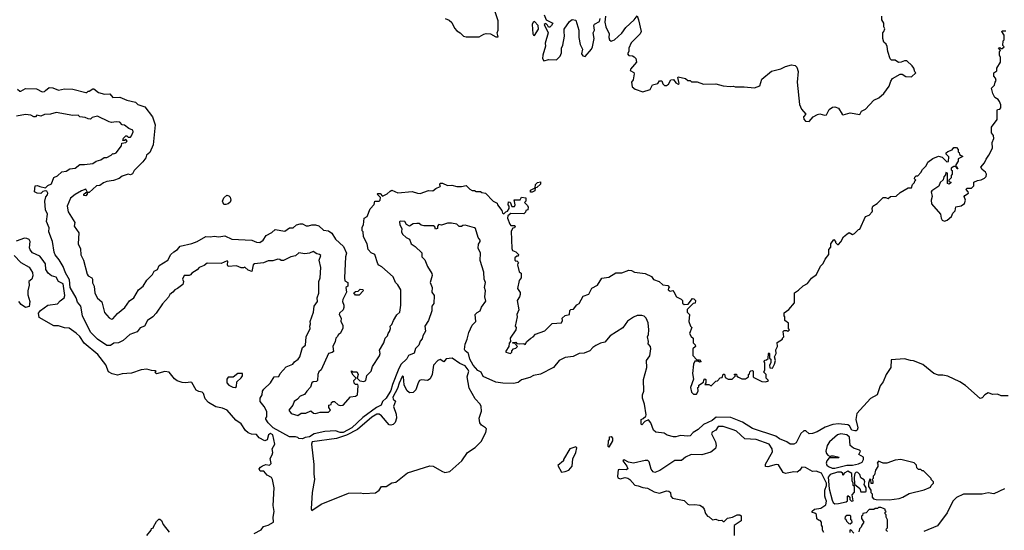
# Model space of a CAD drawing. Extents: x 2494118 to 2687960, y 757339 to 915227.
# Tile 311 of 364: x 2670615 to 2678972, y 826925 to 831255. Entities that reach past the tile are written whole.
import ezdxf

# ---------------------------------------------------------------- set-up
doc = ezdxf.new("R2010")
doc.units = 0

msp = doc.modelspace()

# ---------------------------------------------------------------- linework, layer by layer
at = {"layer": '0CON20XD'}
for points in [[(2674405, 831109.2), (2674515, 831110), (2674555, 831133.8), (2674575, 831138.8), (2674610, 831135), (2674655, 831110), (2674675, 831110), (2674667.5, 831145), (2674677.5, 831165), (2674677.1, 831245), (2674636.7, 831365)], [(2675067, 831297), (2675083.3, 831253.3), (2675140, 831225), (2675130, 831205), (2675115, 831192.5), (2675102.5, 831192.5), (2675095, 831210), (2675081.7, 831221.7), (2675067.5, 831215), (2675100, 831145), (2675076, 831055), (2675078.3, 831031.7), (2675054, 830955), (2675053.3, 830925), (2675065, 830907.5), (2675105, 830918.8), (2675170, 830915), (2675203.3, 830945), (2675213.8, 830975), (2675213.3, 831015), (2675225, 831040), (2675240, 831115), (2675236.2, 831155), (2675237.5, 831175), (2675280.4, 831239.5), (2675305, 831256.7), (2675335, 831252.5), (2675361.4, 831165), (2675361.1, 831105), (2675372.2, 831045), (2675393.3, 831005), (2675383.3, 830965), (2675395, 830947.5), (2675415, 830943.8), (2675468, 831005), (2675477.1, 831025), (2675490.8, 831095), (2675482.5, 831145), (2675493, 831167), (2675487.5, 831205), (2675495, 831217.5), (2675535, 831240), (2675542.5, 831265)], [(2674225.9, 831265.9), (2674260.7, 831250.7), (2674281.7, 831231.7), (2674305, 831183.3), (2674325, 831160), (2674355, 831143.3), (2674383.3, 831115), (2674405, 831109.2)], [(2674985, 831120), (2675017.5, 831175), (2675017, 831207), (2674985, 831240), (2674973.3, 831235), (2674964.5, 831215), (2674971.2, 831135), (2674975, 831122.5), (2674985, 831120)], [(2675586.4, 831286.4), (2675582.5, 831235), (2675588.8, 831195), (2675618.8, 831135), (2675616.7, 831105), (2675622.5, 831085), (2675635, 831073.3), (2675665, 831084), (2675725, 831140), (2675760.4, 831189.6), (2675831.2, 831255), (2675855, 831287.5), (2675868, 831255), (2675889.2, 831155), (2675881.2, 831135), (2675805, 831058.8), (2675785.8, 831015), (2675784.1, 830985.9), (2675773.8, 830965), (2675785, 830951.2), (2675815, 830950), (2675830.3, 830940.3), (2675843.8, 830925), (2675851.2, 830895), (2675800, 830835), (2675797.5, 830825), (2675826.4, 830806.4), (2675830, 830795), (2675822.5, 830745), (2675807.5, 830725), (2675812.5, 830685), (2675840, 830665), (2675905, 830643.8), (2675965, 830662.5), (2675985, 830702.5), (2676030, 830715), (2676045, 830737.5), (2676065, 830737.5), (2676075, 830710), (2676088.3, 830698.3), (2676105, 830697.5), (2676123, 830707), (2676142.5, 830745), (2676165, 830747.5), (2676185, 830720), (2676205, 830707.5), (2676212.5, 830715), (2676200, 830765), (2676205, 830770), (2676265, 830757.5), (2676285, 830740), (2676305, 830740), (2676318.3, 830728.3), (2676365, 830727.5), (2676418.3, 830708.3), (2676525, 830712.5), (2676587, 830693), (2676645, 830687.5), (2676675, 830692.5), (2676687, 830687), (2676765, 830686.7), (2676853, 830677), (2676896.4, 830693.6), (2676915, 830750), (2676995, 830820), (2677075, 830837.5), (2677115, 830857.5), (2677165, 830872.5), (2677197, 830867), (2677211.7, 830851.7), (2677222.5, 830815), (2677213.8, 830725), (2677234, 830535), (2677251.2, 830495), (2677286.7, 830455), (2677267.7, 830432.3), (2677270.3, 830410.3), (2677285.7, 830395.7), (2677315, 830391.4), (2677349.3, 830430.7), (2677387.9, 830452.1), (2677405, 830455.7), (2677445, 830446.2), (2677461.7, 830448.3), (2677486.8, 830493.2), (2677515, 830512.9), (2677533.2, 830516.8), (2677565.4, 830505.4), (2677595, 830454), (2677605, 830447.5), (2677665, 830465.7), (2677745, 830451.2), (2677760.7, 830479.3), (2677795, 830497.5), (2677865, 830572.5), (2677908.3, 830591.7), (2677949.6, 830630.5), (2677995, 830692.5), (2678008.8, 830735), (2678024.3, 830755.7), (2678087, 830793), (2678105, 830792.5), (2678135, 830773.8), (2678185, 830771.2), (2678220, 830805), (2678211.7, 830811.7), (2678203.3, 830845), (2678190, 830865), (2678146.1, 830906.1), (2678125, 830907.5), (2678096.1, 830893.9), (2678075, 830893.3), (2678045, 830912.5), (2678015, 830912.5), (2678003, 830923), (2677982.5, 830985), (2677977, 831027), (2677968.3, 831048.3), (2677950, 831065), (2677940, 831095), (2677940, 831145), (2677950, 831155), (2677957.5, 831177.5), (2677950, 831195), (2677950, 831225), (2677932.5, 831255), (2677932.5, 831285)], [(2678840.6, 830105), (2678873.3, 830165), (2678870, 830215), (2678883.6, 830246.4), (2678881.7, 830271.7), (2678864, 830295), (2678863.3, 830345), (2678912.5, 830407.5), (2678911.2, 830485), (2678915, 830492.5), (2678933.3, 830496.7), (2678943.3, 830506.7), (2678943.3, 830533.3), (2678930.7, 830560.7), (2678919.3, 830579.3), (2678892.5, 830595), (2678875, 830630), (2678862.5, 830675), (2678890, 830700), (2678893.3, 830725), (2678901.7, 830738.3), (2678898.3, 830758.3), (2678882.5, 830775), (2678883.3, 830805), (2678908.3, 830821.7), (2678910, 830845), (2678940, 830895), (2678940, 830935), (2678930, 830955), (2678930, 830985), (2678940, 830995), (2678923, 831017), (2678935, 831020), (2678941.7, 831011.7), (2678955, 831010), (2678970, 831025), (2678960, 831035), (2678962.5, 831075), (2678970, 831085), (2678970, 831125), (2678950, 831155), (2678955, 831160), (2678985, 831160)], [(2670595.7, 830665.7), (2670615, 830650), (2670625, 830649.2), (2670665, 830671.2), (2670758.3, 830668.3), (2670805, 830643.3), (2670825, 830646.7), (2670833.3, 830655), (2670865, 830680), (2670896.4, 830676.4), (2670945, 830658.8), (2670995, 830670), (2671066.1, 830666.1), (2671175, 830636.7), (2671185, 830637.5), (2671195, 830650), (2671205, 830650), (2671235, 830670), (2671245, 830670), (2671285, 830637.5), (2671335, 830624.2), (2671380, 830625), (2671406.1, 830596.1), (2671465, 830597.5), (2671525, 830572.5), (2671597, 830557), (2671616.4, 830536.4), (2671675.8, 830515.8), (2671742.5, 830432.5), (2671766.1, 830363.9), (2671748.8, 830195), (2671720.7, 830129.3), (2671692, 830105), (2671686.2, 830083.8), (2671660.4, 830049.5), (2671586.7, 829975), (2671573.3, 829946.7), (2671555, 829940), (2671535, 829943.8), (2671485, 829928), (2671460.7, 829909.3), (2671410, 829890), (2671355, 829883.8), (2671325, 829872), (2671295, 829850), (2671267.5, 829845), (2671205, 829790), (2671190, 829790), (2671187.5, 829775), (2671175, 829760), (2671160, 829765), (2671160, 829775), (2671175, 829790), (2671190, 829790), (2671175, 829817.5), (2671140, 829805), (2671085, 829772.5), (2671045, 829742.5), (2671017.5, 829675), (2671027.5, 829625), (2671082.5, 829535), (2671077.5, 829505), (2671117, 829447), (2671112, 829355), (2671130.4, 829310.5), (2671135, 829260), (2671157, 829217), (2671187.7, 829097.7), (2671195, 829082.5), (2671226.7, 829066.7), (2671233.3, 829053.3), (2671232.9, 829022.9), (2671246.2, 828995), (2671252.9, 828935), (2671275, 828893.8), (2671312.5, 828862.5), (2671335, 828772.5), (2671375, 828726.7), (2671395, 828716.7), (2671405, 828717.5), (2671445.9, 828764.1), (2671508.8, 828815), (2671547.7, 828872.3), (2671583.9, 828896.1), (2671622.5, 828965), (2671662.5, 828995), (2671693.9, 829046.1), (2671742.5, 829095), (2671756.4, 829123.6), (2671785, 829137.5), (2671798.3, 829171.7), (2671873.3, 829215), (2671897.3, 829262.7), (2671922.5, 829287.5), (2671955, 829307.5), (2671976.1, 829333.9), (2672075, 829356.7), (2672122.5, 829375), (2672194, 829416), (2672235, 829414), (2672265, 829420), (2672305, 829412.5), (2672355, 829422.5), (2672415, 829392.5), (2672585, 829386.7), (2672625, 829367.5), (2672653.6, 829366.4), (2672682.5, 829385), (2672707.5, 829425), (2672755, 829451.2), (2672783, 829477), (2672865, 829462), (2672905, 829490), (2672935, 829488.8), (2672965.6, 829514.4), (2672995, 829522.9), (2673015, 829524), (2673045.8, 829505.8), (2673065, 829505.8), (2673095, 829516.7), (2673126.4, 829516.4), (2673155, 829507.5), (2673195, 829470.8), (2673235, 829464.2), (2673264.1, 829444.1), (2673295.8, 829395), (2673362, 829332), (2673390, 829275), (2673380, 829245), (2673372, 829065), (2673375, 829040), (2673400, 829025), (2673400, 828995), (2673382.5, 828985), (2673387.5, 828945), (2673357, 828883), (2673354.2, 828864.2), (2673367.5, 828835), (2673367, 828813), (2673360, 828795), (2673330, 828765), (2673327.5, 828755), (2673342.5, 828725), (2673340, 828695), (2673357.5, 828665), (2673357.5, 828635), (2673336.2, 828593.8), (2673320, 828585), (2673310, 828565), (2673297.5, 828555), (2673292.5, 828525), (2673272, 828485), (2673277.5, 828442.5), (2673267, 828433), (2673237.5, 828425), (2673173.6, 828286.4), (2673155, 828267.5), (2673146.7, 828245), (2673143.8, 828196.2), (2673133.3, 828186.7), (2673105, 828183.8), (2673095, 828176.7), (2673082.5, 828137.5), (2673051.2, 828105), (2673033.6, 828076.4), (2672995, 828063.3), (2672973.8, 828036.2), (2672945, 828016.7), (2672933.3, 827985), (2672900, 827945), (2672920, 827915), (2672975, 827897.5), (2673005, 827917.5), (2673043, 827917), (2673085, 827937.5), (2673109.3, 827919.3), (2673125, 827916.2), (2673165, 827926.7), (2673235, 827926.7), (2673252.5, 827945), (2673240, 827965), (2673240, 827985), (2673258.3, 827991.7), (2673261.7, 828008.3), (2673271.7, 828018.3), (2673288.3, 828018.3), (2673318.3, 827988.3), (2673335, 827982.5), (2673360, 827985), (2673423.8, 828056.2), (2673465, 828063.8), (2673482.5, 828075), (2673489.3, 828149.3), (2673485, 828160), (2673465, 828160), (2673453, 828173), (2673450, 828195), (2673470, 828215), (2673445, 828240), (2673430, 828265), (2673431.7, 828278.3), (2673445, 828270), (2673475, 828270), (2673480, 828265), (2673487.5, 828245), (2673480, 828215), (2673501.7, 828191.7), (2673535, 828186.7), (2673552.5, 828195), (2673561.7, 828238.3), (2673598.8, 828275), (2673610, 828315), (2673668.8, 828405), (2673673.3, 828425), (2673668.3, 828451.7), (2673706.2, 828515), (2673716.2, 828553.8), (2673737.5, 828575), (2673742.5, 828595), (2673755, 828610), (2673762.5, 828635), (2673760, 828655), (2673775, 828670), (2673786.4, 828703.6), (2673817, 828753), (2673842.5, 828775), (2673849.2, 828835), (2673849.2, 828965), (2673825, 829006.2), (2673805.9, 829025.9), (2673785, 829073.3), (2673688, 829158)], [(2672683.8, 829193.8), (2672606.7, 829185), (2672596.7, 829175), (2672585, 829120), (2672555, 829130), (2672525, 829157.5), (2672515, 829150), (2672495, 829150), (2672455, 829167.5), (2672385, 829162.5), (2672380, 829175), (2672382.5, 829205), (2672375, 829210), (2672325, 829188), (2672205, 829191.2), (2672179.6, 829170.5), (2672137.5, 829155), (2672122.5, 829135), (2672075, 829106.2), (2672065, 829092.5), (2672053.3, 829086.7), (2672010, 829085), (2671998, 829055), (2672006.4, 829033.6), (2672000, 829010), (2671955.8, 828974.2), (2671931.2, 828965), (2671916, 828944), (2671890, 828925), (2671879.2, 828900.8), (2671826.7, 828845), (2671773.9, 828766.1), (2671746, 828734), (2671700, 828705), (2671674, 828656), (2671637.5, 828642.5), (2671613, 828607), (2671551.2, 828585), (2671494.4, 828535.6), (2671455, 828514.3), (2671415, 828511.9), (2671385, 828492.5), (2671355, 828493.3), (2671275, 828545.5), (2671216.1, 828605), (2671146.7, 828745), (2671132.7, 828825), (2671105, 828859.2), (2671093.8, 828895), (2671044.5, 828985), (2671039, 829049), (2671005, 829108.6), (2670983, 829163), (2670949.1, 829219.1), (2670915, 829260.4), (2670906.2, 829283.8), (2670892.9, 829375), (2670863.3, 829455), (2670865, 829490), (2670842.5, 829545), (2670850.8, 829605), (2670834, 829644), (2670828, 829715), (2670836.2, 829753.8), (2670850.7, 829769.3), (2670853.3, 829785), (2670845, 829800), (2670835, 829802.5), (2670811.7, 829798.3), (2670795, 829780), (2670763, 829783), (2670740, 829795), (2670745, 829847.5), (2670765, 829850), (2670785, 829840), (2670835, 829830), (2670855, 829850), (2670885, 829862.5), (2670905, 829917.5), (2670935, 829932), (2670973.8, 829966.2), (2671008.8, 829971.2), (2671040, 829990), (2671085, 829996.2), (2671125, 830027.5), (2671165, 830026.7), (2671235, 830036.7), (2671265, 830056.7), (2671303.6, 830066.4), (2671333, 830087), (2671355, 830087.5), (2671390, 830105), (2671405, 830120), (2671415, 830117.5), (2671435, 830126.7), (2671480, 830185), (2671481.7, 830208.3), (2671515, 830212.5), (2671527.5, 830225), (2671515, 830240), (2671505, 830230), (2671491.7, 830231.7), (2671495, 830250), (2671515, 830270), (2671525, 830270), (2671535, 830260), (2671555, 830260), (2671565, 830270), (2671577.5, 830305), (2671575, 830317.5), (2671541.7, 830331.7), (2671505, 830360), (2671485, 830362.5), (2671465, 830387.5), (2671435, 830390), (2671395, 830383.3), (2671375, 830388), (2671275.7, 830435.7), (2671230, 830425), (2671215, 830412.5), (2671197, 830413), (2671170, 830425), (2671125, 830432.5), (2671110, 830445), (2671065, 830442.5), (2670925, 830469.2), (2670876.2, 830453.8), (2670825, 830452.5), (2670795, 830437.5), (2670760, 830445), (2670748.3, 830431.7), (2670735, 830430), (2670710, 830445), (2670665, 830450.8), (2670588.3, 830438.3)], [(2673688, 829158), (2673663.3, 829173.3), (2673656.1, 829186.1), (2673628, 829265), (2673598.8, 829278.8), (2673572.5, 829305), (2673563.8, 829355), (2673533.8, 829415), (2673530, 829455), (2673522.5, 829465), (2673522.5, 829495), (2673533.3, 829515), (2673538.8, 829571.2), (2673565, 829586.7), (2673589.3, 829650.7), (2673625, 829687.5), (2673630, 829715), (2673665, 829716.7), (2673673.3, 829725), (2673677.5, 829747.5), (2673650, 829775), (2673655, 829780), (2673675, 829780), (2673695, 829757.5), (2673735, 829778), (2673758.3, 829801.7), (2673775, 829809.2), (2673825, 829786.7), (2673945, 829798.8), (2673992.7, 829782.7), (2674015, 829781.8), (2674085, 829805.8), (2674122.5, 829805), (2674146.2, 829823.8), (2674185, 829840), (2674187.5, 829847.5), (2674180, 829855), (2674185, 829870), (2674205, 829867.5), (2674245, 829848.8), (2674282.3, 829852.3), (2674325, 829841.2), (2674365, 829840), (2674405, 829850), (2674435, 829816.7), (2674455, 829806.7), (2674475, 829807.5), (2674488.3, 829798.3), (2674525, 829797.5), (2674538.3, 829788.3), (2674570, 829785), (2674635, 829717.5), (2674668.3, 829698.3), (2674670, 829685), (2674706.7, 829636.7), (2674713.3, 829615), (2674725, 829607.5), (2674740, 829625), (2674755, 829630), (2674770, 829655), (2674770, 829675), (2674760, 829685), (2674765, 829710), (2674778.3, 829708.3), (2674791.7, 829671.7), (2674815, 829670), (2674820, 829685), (2674811.7, 829728.3), (2674861.7, 829728.3), (2674875, 829750), (2674910, 829745), (2674910, 829715), (2674900, 829705), (2674925, 829680), (2674930, 829665), (2674928.3, 829641.7), (2674911.7, 829638.3), (2674908.3, 829621.7), (2674895, 829610), (2674785, 829612.5), (2674757.5, 829592.5), (2674756.7, 829573.3), (2674775, 829522.5), (2674785, 829510), (2674815, 829510), (2674820, 829505), (2674815, 829490), (2674801.7, 829488.3), (2674787, 829463), (2674792, 829315), (2674797, 829297), (2674827, 829287), (2674850, 829265), (2674845, 829250), (2674835, 829250), (2674817.5, 829235), (2674817.5, 829215), (2674825, 829207.5), (2674835, 829210), (2674850, 829195), (2674841.7, 829188.3), (2674840, 829175), (2674855, 829117.5), (2674870, 829105), (2674872.5, 829065), (2674855, 829042.5), (2674841.2, 828975), (2674861.7, 828941.7), (2674863.3, 828925), (2674857.5, 828905), (2674836.4, 828873.6), (2674852, 828795), (2674834, 828755), (2674837.5, 828735), (2674820, 828655), (2674830, 828645), (2674827.5, 828625), (2674777.5, 828555), (2674780, 828525), (2674768.3, 828511.7), (2674767.5, 828485), (2674740, 828445), (2674740, 828435), (2674780, 828425), (2674792.5, 828435), (2674793, 828447), (2674806.7, 828463.3), (2674825, 828470), (2674840, 828485), (2674818.3, 828508.3), (2674801.7, 828511.7), (2674801.7, 828518.3), (2674825, 828520), (2674835, 828510), (2674855, 828507.5), (2674895, 828510), (2674905, 828500), (2674920, 828525), (2674952.5, 828555), (2674972.5, 828565), (2674991.7, 828588.3), (2675072.5, 828617.5), (2675135, 828680), (2675212.5, 828685), (2675222.5, 828705), (2675220, 828725), (2675245, 828747.5), (2675282.5, 828755), (2675285, 828790), (2675293, 828797), (2675315, 828800), (2675344, 828836), (2675365, 828847.5), (2675398.8, 828911.2), (2675445, 828927.5), (2675470.7, 828979.3), (2675520, 829005), (2675556.7, 829063.3), (2675615, 829072), (2675675, 829107.5), (2675725, 829107.5), (2675785, 829130), (2675807, 829127), (2675833.6, 829113.6), (2675924, 829104), (2675976.7, 829076.7), (2675995, 829051.2), (2676043.6, 829033.6), (2676075, 829007.5), (2676115, 829000), (2676130, 828985), (2676121.7, 828978.3), (2676120, 828965), (2676135, 828952.5), (2676157.5, 828957.5), (2676168.3, 828948.3), (2676188.8, 828905), (2676230, 828885), (2676240, 828875), (2676241.7, 828851.7), (2676255, 828840), (2676288.3, 828841.7), (2676325, 828890), (2676338.3, 828888.3), (2676350, 828875), (2676348.3, 828851.7), (2676331.7, 828848.3), (2676281.7, 828798.3), (2676280, 828775), (2676300, 828755), (2676294, 828695), (2676310, 828655), (2676320, 828645), (2676301.2, 828595), (2676315, 828567.5), (2676330, 828555), (2676330, 828515), (2676348.3, 828498.3), (2676350, 828485), (2676327.5, 828462.5), (2676328.3, 828408.3), (2676361.7, 828371.7), (2676385, 828370), (2676400, 828355), (2676385, 828350), (2676375, 828360), (2676345, 828360), (2676333.3, 828335), (2676326.7, 828255), (2676333.9, 828206.1), (2676310, 828135), (2676317.5, 828095), (2676335, 828080), (2676359.3, 828080.7), (2676372.5, 828105), (2676370, 828135), (2676378.3, 828141.7), (2676380, 828155), (2676418.3, 828181.7), (2676421.7, 828198.3), (2676431.7, 828208.3), (2676440, 828205), (2676440, 828175), (2676431.7, 828161.7), (2676465, 828160), (2676485, 828150), (2676525, 828190), (2676538.3, 828191.7), (2676561.7, 828218.3), (2676578.3, 828221.7), (2676585, 828250), (2676598.3, 828248.3), (2676601.7, 828221.7), (2676627, 828207), (2676663.6, 828206.4), (2676690, 828235), (2676680, 828245), (2676685, 828250), (2676698.3, 828248.3), (2676701.7, 828231.7), (2676715, 828222.5), (2676745, 828210), (2676775, 828210), (2676800, 828225), (2676800, 828245), (2676808.3, 828251.7), (2676811.7, 828268.3), (2676821.7, 828278.3), (2676835, 828280), (2676840, 828275), (2676840, 828225), (2676845, 828220), (2676915, 828187.5), (2676946, 828184), (2676961.7, 828188.3), (2676970, 828195), (2676950, 828215), (2676950, 828245), (2676932.5, 828265), (2676940, 828285), (2676940, 828345), (2676930, 828355), (2676941.7, 828368.3), (2676955, 828370), (2676968.3, 828381.7), (2676970, 828425), (2676975, 828430), (2676980, 828425), (2676980, 828385), (2676990, 828375), (2676990, 828345), (2676980, 828325), (2676981.7, 828301.7), (2677005, 828300), (2677022.5, 828335), (2677028.8, 828365), (2677022.5, 828395), (2677035.8, 828424.2), (2677032.5, 828455), (2677047.5, 828485), (2677043.3, 828516.7), (2677090, 828545), (2677090, 828555), (2677100, 828565), (2677095, 828610), (2677105, 828620), (2677125, 828620), (2677135, 828610), (2677150, 828625), (2677140, 828635), (2677141.7, 828681.7), (2677110, 828705), (2677110, 828735), (2677102.5, 828745), (2677105, 828770), (2677142.5, 828797.5), (2677190, 828855), (2677191.7, 828938.3), (2677225, 828960), (2677265, 828997.5), (2677303, 829017), (2677335, 829062.5), (2677377.5, 829095), (2677412.5, 829165), (2677433.6, 829186.4), (2677452.5, 829225), (2677482.5, 829265), (2677482.5, 829305), (2677500, 829325), (2677500, 829355), (2677525, 829390), (2677540, 829375), (2677540, 829365), (2677555, 829350), (2677565, 829350), (2677585, 829370), (2677607, 829413), (2677635, 829437.5), (2677655, 829450), (2677683.6, 829433.6), (2677699.3, 829440.7), (2677733.6, 829476.4), (2677745, 829480), (2677794.1, 829585.9), (2677825, 829596.7), (2677850, 829625), (2677854.3, 829635), (2677850, 829655), (2677857.3, 829672.7), (2677893.3, 829695), (2677945, 829747.5), (2677965, 829747.5), (2677985, 829737.5), (2678005, 829756.7), (2678055, 829758), (2678089.6, 829790.5), (2678155, 829830), (2678185, 829830), (2678191.7, 829858.3), (2678210, 829875), (2678211.7, 829888.3), (2678220, 829895), (2678210, 829905), (2678211.7, 829918.3), (2678225, 829930), (2678238.3, 829931.7), (2678265, 829960), (2678276.7, 829983.3), (2678310, 830015), (2678323.6, 830046.4), (2678365, 830077.5), (2678415, 830097.5), (2678445, 830090), (2678485, 830050), (2678498.3, 830051.7), (2678501.7, 830091.7), (2678480, 830115), (2678480, 830125), (2678491.7, 830138.3), (2678528.3, 830151.7), (2678545, 830170), (2678565, 830170), (2678580, 830155), (2678580, 830135), (2678588.3, 830128.3), (2678591.7, 830111.7), (2678620, 830095), (2678580, 830075), (2678580, 830055), (2678560, 830025), (2678560, 830010), (2678568.3, 830008.3), (2678578.3, 829991.7), (2678571.7, 829991.7), (2678560, 830010), (2678545, 830010), (2678520, 829995), (2678521.7, 829981.7), (2678530, 829975), (2678530, 829945), (2678520, 829935), (2678520, 829915), (2678500, 829895), (2678501.7, 829881.7), (2678518.3, 829878.3), (2678518.3, 829871.7), (2678505, 829860), (2678490, 829865), (2678490, 829955), (2678475, 829960), (2678471.7, 829938.3), (2678458.3, 829921.7), (2678452.5, 829897.5), (2678426.7, 829875), (2678416.2, 829843.8), (2678357.5, 829805), (2678352.5, 829795), (2678360, 829755), (2678350.8, 829725), (2678355, 829692.5), (2678431.2, 829605), (2678435, 829572.5), (2678444.4, 829555), (2678465, 829545.6), (2678486.2, 829555), (2678523.8, 829585), (2678536.1, 829613.9), (2678556.2, 829635), (2678561.7, 829668.3), (2678605, 829676), (2678634.2, 829695), (2678643.8, 829725), (2678632.5, 829755), (2678637.5, 829765), (2678667.5, 829785), (2678665, 829796.7), (2678647.5, 829815), (2678653.6, 829826.4), (2678695, 829826), (2678712.5, 829845), (2678713.3, 829876.7), (2678745, 829891.2), (2678775, 829896), (2678805, 829911.4), (2678817.1, 829925), (2678820.5, 829945), (2678812.8, 829962.8), (2678783.8, 829985), (2678774, 830005), (2678805, 830041.2), (2678817.3, 830072.7), (2678840.6, 830105)], [(2674951.7, 829791.7), (2674951.7, 829808.3), (2674990, 829830), (2674993, 829857), (2675010, 829875), (2675035, 829880), (2675035, 829860), (2675005, 829832.5), (2674990, 829830), (2674987.5, 829805), (2674965, 829792.5), (2674951.7, 829791.7)], [(2672365, 829686.7), (2672348.3, 829688.3), (2672337.5, 829715), (2672346.4, 829743.6), (2672373.9, 829766.1), (2672391.2, 829761.2), (2672400.8, 829750.8), (2672407.5, 829725), (2672402.7, 829707.3), (2672385, 829694.3), (2672365, 829686.7)], [(2679005, 828064.4), (2678945.9, 828065.9), (2678915, 828080), (2678875, 828075.7), (2678835, 828091.1), (2678805.6, 828075), (2678785, 828046.9), (2678766.7, 828043.3), (2678643.6, 828153.6), (2678594.4, 828184.4), (2678491.5, 828231.5), (2678451.4, 828241.4), (2678415, 828241.7), (2678375, 828254.5), (2678279.9, 828329.9), (2678201.9, 828361.9), (2678175, 828365.8), (2678125, 828379.7), (2678010.7, 828369.3), (2678007.8, 828305), (2677970.5, 828245), (2677943.5, 828185), (2677918.6, 828151.4), (2677893.3, 828075), (2677837.4, 828042.6), (2677721.6, 827915), (2677713.1, 827865), (2677728.9, 827795), (2677722.5, 827775), (2677715, 827769.6), (2677702.8, 827767.2), (2677678.8, 827775), (2677659.5, 827809.5), (2677645, 827820.3), (2677565, 827826.7), (2677516.8, 827823.2), (2677450.5, 827799.5), (2677385, 827759.6), (2677344.1, 827745.9), (2677315, 827744.1), (2677288.9, 827768.9), (2677271.7, 827768.3), (2677244.3, 827745.8), (2677205, 827666.1), (2677185, 827656.2), (2677154.4, 827654.4), (2677125, 827674.4), (2677065, 827701.2), (2677034, 827724), (2676835, 827789), (2676751.4, 827841.4), (2676650.8, 827880.8), (2676526.3, 827883.7), (2676493.1, 827855), (2676418.9, 827821.1), (2676375, 827780.5), (2676331.4, 827755), (2676305, 827726), (2676285, 827722), (2676225, 827729.2), (2676185, 827716.2), (2676165, 827716.2), (2676111.2, 827731.2), (2676085, 827748.6), (2676015, 827756.7), (2675993.9, 827773.9), (2675972.5, 827835), (2675951.7, 827861.7), (2675921.7, 827848.3), (2675895, 827820), (2675890, 827825), (2675890, 827865), (2675908.3, 827871.7), (2675928.3, 827891.7), (2675932.5, 827905), (2675917.5, 827995), (2675900, 828045), (2675900, 828075), (2675912.5, 828105), (2675910, 828205), (2675938, 828305), (2675936.4, 828363.6), (2675962.5, 828405), (2675972.5, 828465), (2675970, 828485), (2675950, 828505), (2675952.5, 828525), (2675942.5, 828565), (2675952.5, 828585), (2675956, 828625), (2675950, 828685), (2675932.5, 828725), (2675915, 828740), (2675895, 828747.5), (2675855, 828745.8), (2675825, 828733.3), (2675775, 828698), (2675735, 828642.5), (2675627.5, 828575), (2675580.4, 828519.5), (2675545, 828512.5), (2675505, 828492.5), (2675480, 828475), (2675454.3, 828445.7), (2675405, 828427.1), (2675365, 828422.9), (2675312.5, 828397.5), (2675245, 828390.6), (2675195, 828364.4), (2675145, 828306.1), (2675035, 828249.5), (2674975, 828238.2), (2674945, 828221.3), (2674875, 828199.6), (2674845, 828179.2), (2674805, 828168.8), (2674716.9, 828173.1), (2674655, 828180.5), (2674548, 828228), (2674530.8, 828265), (2674505, 828280.9), (2674465.4, 828325), (2674436.4, 828375), (2674424.2, 828425), (2674395.8, 828445.8), (2674389.3, 828459.3), (2674395.8, 828504.2), (2674413.8, 828545), (2674428.3, 828601.7), (2674456, 828664), (2674485.7, 828695), (2674480, 828755), (2674497.5, 828772.5), (2674522.5, 828785), (2674533.9, 828816.1), (2674570.7, 828869.3), (2674563.3, 828905), (2674570, 828955), (2674560, 828985), (2674570, 829025), (2674556.7, 829055), (2674553.3, 829115), (2674523.6, 829213.6), (2674526.2, 829275), (2674507.7, 829317.7), (2674508, 829352), (2674522.5, 829375), (2674522.5, 829385), (2674507.5, 829407.5), (2674483.6, 829483.6), (2674475, 829488.8), (2674395, 829512.5), (2674375, 829510), (2674365, 829500), (2674345, 829500), (2674325, 829520), (2674278.8, 829528.8), (2674245, 829530), (2674196.1, 829513.9), (2674171.7, 829518.3), (2674160, 829505), (2674160, 829485), (2674145, 829480), (2674138.3, 829498.3), (2674126.4, 829506.4), (2674045, 829505.8), (2674022, 829512), (2674005, 829526), (2673985, 829527.5), (2673955, 829523.3), (2673925, 829503.3), (2673897, 829517), (2673885, 829542.5), (2673845, 829546), (2673838.3, 829541.7), (2673842.5, 829515), (2673857.5, 829485), (2673856.7, 829455), (2673865, 829437.5), (2673895, 829406.7), (2673923.3, 829393.3), (2673937.5, 829355), (2673973, 829333), (2674028.3, 829278.3), (2674027.5, 829245), (2674055, 829217.5), (2674075, 829162.5), (2674113.6, 829103.6), (2674116.7, 829085), (2674100, 829025), (2674116.2, 828985), (2674112.5, 828945), (2674133.8, 828915), (2674131.2, 828848.8), (2674112.5, 828825), (2674113, 828787), (2674085.7, 828704.3), (2674054.2, 828655), (2674060, 828615), (2674037.5, 828575), (2674031.2, 828548.8), (2674015, 828527.5), (2674003.9, 828496.1), (2673975, 828467.5), (2673962.3, 828427.7), (2673915, 828407.5), (2673900.2, 828379.8), (2673850.3, 828329.7), (2673827.8, 828282.2), (2673778.2, 828161.8), (2673765, 828111.8), (2673725, 828046.2), (2673693.1, 828016.9), (2673683.3, 827986.7), (2673643.1, 827966.9), (2673528.8, 827881.2), (2673435.3, 827795), (2673361.4, 827755), (2673334, 827755), (2673295, 827768.5), (2673205, 827763.8), (2673115, 827742.6), (2673075, 827716.9), (2673037.8, 827712.2), (2673015, 827700), (2672985, 827702.5), (2672975, 827712.5), (2672955, 827717.5), (2672905, 827718.1), (2672766.2, 827795), (2672724.4, 827835), (2672703.3, 827866.7), (2672703, 827877), (2672711.7, 827888.3), (2672711.7, 827931.7), (2672690, 827975), (2672656.7, 828016.7), (2672657.5, 828045), (2672672.5, 828075), (2672675.6, 828104.4), (2672687.3, 828122.7), (2672742.5, 828175), (2672773.6, 828226.4), (2672815, 828230), (2672826.2, 828253.8), (2672878, 828312), (2672932.5, 828335), (2672946.2, 828353.8), (2672980, 828375), (2672993.8, 828395), (2673016.2, 828473.8), (2673040, 828495), (2673046, 828565), (2673081.2, 828635), (2673076.7, 828655), (2673082.5, 828675), (2673080, 828695), (2673107.5, 828775), (2673113.3, 828825), (2673143.3, 828865), (2673140, 828895), (2673154.2, 828935.8), (2673153.3, 829035), (2673164, 829065), (2673172, 829155), (2673156.7, 829215), (2673170, 829255), (2673160, 829265), (2673138.3, 829268.3), (2673105, 829288), (2673074.2, 829275.8), (2673035, 829270), (2672985, 829278), (2672955, 829253.3), (2672915, 829243.3), (2672855, 829213.3), (2672835, 829212.5), (2672821.7, 829221.7), (2672805, 829223.3), (2672765, 829208.8), (2672725, 829210.8), (2672683.8, 829193.8)], [(2672776, 827284), (2672761.2, 827355), (2672752, 827372), (2672715, 827393.3), (2672687.5, 827425), (2672655, 827427.5), (2672648.8, 827445), (2672658.8, 827461.2), (2672675, 827472), (2672705, 827483.8), (2672735, 827478.6), (2672748.3, 827491.7), (2672740, 827535), (2672757.9, 827565), (2672763.1, 827585), (2672759.1, 827615), (2672779.2, 827655), (2672765, 827735.3), (2672745, 827745.7), (2672725.5, 827735), (2672716.5, 827693.5), (2672695, 827684.2), (2672648.8, 827708.8), (2672625, 827736.5), (2672581.3, 827741.3), (2672552.9, 827752.8), (2672531.8, 827771.8), (2672495, 827829.2), (2672449, 827859), (2672375, 827944.5), (2672335, 827961.8), (2672280.9, 827970.9), (2672218.6, 828008.5), (2672190.2, 828040.2), (2672175, 828085.8), (2672165, 828095.7), (2672135, 828100.8), (2672113.4, 828113.4), (2672075, 828177.5), (2672065, 828182.5), (2672025, 828176), (2671995, 828178.6), (2671952.8, 828192.8), (2671929.6, 828209.6), (2671885, 828265.8), (2671848.3, 828271.7), (2671775, 828252.5), (2671762.5, 828265), (2671772.5, 828275), (2671768, 828278), (2671735, 828278.9), (2671695, 828290.4), (2671645, 828285.8), (2671565, 828258.1), (2671485, 828253.1), (2671445, 828240.9), (2671400.6, 828250.6), (2671368.9, 828268.9), (2671345, 828327.8), (2671277.8, 828415), (2671162.2, 828512.2), (2671125, 828567.1), (2671095, 828595.7), (2671035, 828638.6), (2670995, 828641.1), (2670945, 828658.1), (2670905, 828658.1), (2670780, 828730), (2670775.8, 828765), (2670791.1, 828788.9), (2670855, 828833.8), (2670935, 828844.2), (2670958.3, 828871.7), (2670993.8, 828895), (2670997.3, 828917.3), (2670983.1, 829015), (2670945.4, 829035.3), (2670925, 829071.2), (2670885, 829084), (2670856, 829105), (2670837.7, 829137.7), (2670833.8, 829185), (2670805, 829223.8), (2670785, 829248.8), (2670725, 829278), (2670703, 829303), (2670699.2, 829319.2), (2670705.3, 829375), (2670695, 829390), (2670675, 829400), (2670655, 829401.1), (2670585, 829377.1)], [(2670566.9, 829255), (2670625, 829196.2), (2670695.7, 829155.7), (2670722.3, 829112.3), (2670726.1, 829083.9), (2670716.7, 829055), (2670693.3, 829035), (2670694.2, 829005), (2670683.3, 828955), (2670685, 828922.5), (2670700.8, 828865), (2670696.1, 828823.9), (2670663.9, 828813.9), (2670628.8, 828838.8), (2670606.5, 828866.5)], [(2673495, 828920), (2673465, 828920), (2673451.7, 828938.3), (2673465, 828950), (2673488.3, 828951.7), (2673505, 828970), (2673528.3, 828968.3), (2673530, 828955), (2673495, 828920)], [(2673095, 827094.2), (2673175, 827146.2), (2673405, 827240), (2673505, 827243.3), (2673535, 827236.7), (2673635, 827243.3), (2673667.5, 827265), (2673685, 827296.2), (2673725, 827296.7), (2673775, 827327.5), (2673807, 827333), (2673906.9, 827413.1), (2674095, 827472.5), (2674125, 827468.9), (2674198, 827425), (2674224.2, 827415.8), (2674265.9, 827424.1), (2674366.9, 827515), (2674415, 827583.3), (2674481.5, 827628.5), (2674531.9, 827678.1), (2674571.4, 827755), (2674576.2, 827785), (2674570, 827795), (2674535, 827817.1), (2674521.9, 827835), (2674513.5, 827875), (2674534.7, 827935), (2674532.5, 827975), (2674524.5, 827995), (2674481.1, 828041.1), (2674430, 828130), (2674414.2, 828225), (2674426, 828274), (2674422.9, 828285), (2674395, 828320.8), (2674350.7, 828340.8), (2674285, 828385.8), (2674235, 828378.8), (2674215, 828352.5), (2674185, 828373.3), (2674165, 828363.8), (2674126.9, 828325), (2674116.1, 828245), (2674099.3, 828210.7), (2674075, 828195.9), (2674025, 828201.8), (2674009.4, 828195), (2673997.3, 828175), (2673978.2, 828115), (2673955, 828092.3), (2673925, 828089.6), (2673899.7, 828109.7), (2673878.6, 828158.6), (2673871.4, 828225), (2673865, 828235.7), (2673835, 828171.9), (2673822.1, 828127.9), (2673782.1, 828055), (2673785, 828036.9), (2673805, 828020), (2673786.9, 827975), (2673809.1, 827909.1), (2673812.7, 827875), (2673800.8, 827839.2), (2673785, 827822.2), (2673765, 827817.1), (2673750.4, 827820.5), (2673687.3, 827895), (2673665, 827908.4), (2673645, 827908.9), (2673604.3, 827885), (2673481.6, 827778.4), (2673388.1, 827731.9), (2673305, 827702.6), (2673098.8, 827675), (2673091.1, 827655), (2673112, 827482), (2673110.6, 827405), (2673117.7, 827355), (2673096.8, 827245), (2673088, 827108), (2673095, 827094.2)], [(2672445, 828136.7), (2672455, 828143.3), (2672457.5, 828185), (2672495, 828217.5), (2672505.6, 828235.6), (2672505, 828256), (2672467.5, 828255), (2672427, 828223), (2672385, 828222.5), (2672373, 828207), (2672373.3, 828175), (2672390, 828155), (2672425, 828140), (2672445, 828136.7)], [(2677440, 826905), (2677430, 826925), (2677430, 826955), (2677421.7, 826968.3), (2677420, 826995), (2677408.3, 827008.3), (2677395, 827010), (2677381.7, 827021.7), (2677378.3, 827058.3), (2677365, 827070), (2677340, 827075), (2677341.7, 827088.3), (2677360, 827105), (2677416.2, 827113.8), (2677457.7, 827142.3), (2677463, 827173), (2677453.3, 827193.3), (2677447.5, 827215), (2677450, 827265), (2677462.5, 827305), (2677462.5, 827325), (2677420.7, 827410.7), (2677375, 827426.7), (2677345, 827423.3), (2677285, 827457.5), (2677255, 827460), (2677237.5, 827435), (2677215, 827417.5), (2677185, 827421.2), (2677115, 827405.6), (2677096.2, 827416.2), (2677055, 827479.2), (2677035, 827482.7), (2676965, 827464.4), (2676946.1, 827466.1), (2676945.8, 827485), (2677005, 827590), (2677000.8, 827615), (2676975.8, 827655), (2676865, 827695.9), (2676770.4, 827700.5), (2676699.2, 827765), (2676678.8, 827775), (2676585, 827805.3), (2676542.5, 827805), (2676524.6, 827775.4), (2676493.2, 827756.8), (2676486.1, 827743.9), (2676519.5, 827675), (2676525.7, 827645), (2676520.9, 827619.1), (2676482.5, 827587.5), (2676405, 827565.8), (2676315, 827568.1), (2676266, 827545), (2676232.3, 827517.7), (2676175, 827517.8), (2676048.2, 827431.8), (2676005, 827415.7), (2675991.7, 827421.7), (2675974.6, 827444.6), (2675958.2, 827505), (2675946.8, 827516.8), (2675925, 827517.5), (2675825, 827493.5), (2675781.7, 827501.7), (2675745, 827522), (2675735, 827513.3), (2675769.6, 827469.6), (2675778, 827445), (2675762.9, 827437.1), (2675708.3, 827441.7), (2675693.7, 827436.3), (2675688.8, 827385), (2675691.2, 827371.2), (2675711.2, 827361.2), (2675755, 827372), (2675777.7, 827367.7), (2675795, 827356.7), (2675835, 827306.7), (2675865, 827302.5), (2675905, 827286.7), (2675945, 827283.3), (2676000.7, 827250.7), (2676045, 827240), (2676105, 827260), (2676125, 827256.7), (2676137.5, 827245), (2676142.5, 827215), (2676155, 827197.5), (2676255, 827176.7), (2676285, 827147.5), (2676300.7, 827140.7), (2676345, 827143.3), (2676386.7, 827136.7), (2676410, 827125), (2676423.3, 827105), (2676435, 827067.5), (2676452.5, 827045), (2676468.3, 827038.3), (2676495, 827012.5), (2676525, 827020), (2676548.3, 827008.3), (2676575, 827010), (2676585, 827000), (2676595, 827000), (2676623, 827027), (2676665, 827037.5), (2676705, 827057.5), (2676727, 827057), (2676738.3, 827048.3), (2676737.5, 827005), (2676680, 826965), (2676678.3, 826881.7)], [(2675615, 827630), (2675610, 827635), (2675612.5, 827685), (2675620, 827695), (2675621.7, 827718.3), (2675635, 827720), (2675647, 827707), (2675646.7, 827685), (2675615, 827630)], [(2677510.7, 827450.7), (2677535, 827452.5), (2677635, 827477.5), (2677685, 827477.5), (2677735, 827490), (2677765, 827503.3), (2677777.5, 827525), (2677775.9, 827545.9), (2677738.3, 827568.3), (2677752.5, 827595), (2677742.5, 827605), (2677691.5, 827621.5), (2677662.7, 827642.7), (2677657.1, 827715), (2677635, 827735.4), (2677585, 827744.3), (2677555, 827734.2), (2677487.5, 827675), (2677468.8, 827645), (2677457.5, 827595), (2677462.5, 827575), (2677475, 827562.5), (2677495, 827550), (2677503, 827557), (2677523, 827557), (2677570, 827545), (2677565, 827540), (2677485, 827540), (2677466.7, 827515), (2677460, 827495), (2677467, 827477), (2677480, 827465), (2677510.7, 827450.7)], [(2675215, 827417.5), (2675245, 827424), (2675275, 827436.2), (2675305, 827467.5), (2675308.8, 827531.2), (2675336, 827585), (2675342.5, 827625), (2675335, 827632.5), (2675284.3, 827615.7), (2675230, 827525), (2675230, 827515), (2675183.3, 827475), (2675215, 827417.5)], [(2677995, 827184.3), (2678080, 827195), (2678110, 827205), (2678163.6, 827236.4), (2678291.7, 827268.3), (2678345, 827290), (2678350, 827305), (2678370, 827325), (2678370, 827335), (2678350, 827355), (2678350, 827365), (2678285, 827430), (2678275, 827430), (2678265, 827440), (2678245, 827440), (2678230, 827455), (2678228.3, 827478.3), (2678207, 827497), (2678095, 827526.7), (2678045, 827520), (2677975, 827493.3), (2677943.6, 827493.6), (2677905, 827510), (2677892.5, 827495), (2677900, 827485), (2677900, 827465), (2677880, 827435), (2677870, 827395), (2677860, 827385), (2677860, 827365), (2677850, 827355), (2677857.5, 827345), (2677857, 827323), (2677841.7, 827321.7), (2677840, 827355), (2677831.7, 827358.3), (2677820, 827325), (2677820, 827295), (2677840, 827265), (2677840, 827245), (2677850, 827235), (2677850, 827205), (2677863, 827193), (2677885, 827187.5), (2677995, 827184.3)], [(2677535, 827150), (2677565, 827153.3), (2677630, 827165), (2677640, 827175), (2677640, 827215), (2677645, 827220), (2677660, 827205), (2677660, 827185), (2677675, 827172.5), (2677690, 827175), (2677680, 827225), (2677701.7, 827248.3), (2677700, 827295), (2677690, 827305), (2677690, 827325), (2677680, 827345), (2677677, 827407), (2677645, 827426.7), (2677611.7, 827408.3), (2677605, 827390), (2677598.3, 827408.3), (2677587, 827417), (2677555, 827417.5), (2677495, 827397.5), (2677477.5, 827375), (2677487, 827277), (2677510.4, 827180.5), (2677520.7, 827160.7), (2677535, 827150)], [(2677795, 827250), (2677800, 827255), (2677800, 827285), (2677783, 827313), (2677787.5, 827335), (2677781.7, 827351.7), (2677755, 827370), (2677747, 827397), (2677730, 827415), (2677715, 827417.5), (2677703, 827407), (2677697.5, 827375), (2677700, 827315), (2677745, 827280), (2677755, 827250), (2677795, 827250)], [(2672605, 826897.5), (2672665, 826927.5), (2672685, 826956.2), (2672725, 826967.5), (2672768.8, 826995), (2672766.2, 827035), (2672774, 827085), (2672766, 827135), (2672776, 827284)], [(2678975, 827277.5), (2678883, 827233), (2678835, 827242.5), (2678785, 827232.5), (2678625, 827230), (2678565, 827202.5), (2678537.5, 827175), (2678522.5, 827145), (2678487, 827073), (2678405, 826962.5), (2678290, 826915)], [(2677980, 826915), (2677970, 826925), (2677971.7, 826938.3), (2677980, 826945), (2677980, 827015), (2677970, 827035), (2677970, 827055), (2677960, 827065), (2677961.7, 827078.3), (2677970, 827085), (2677961.7, 827091.7), (2677960, 827105), (2677925, 827117.5), (2677905, 827117.5), (2677895, 827110), (2677875, 827110), (2677865, 827100), (2677825, 827100), (2677798.3, 827071.7), (2677771.7, 827068.3), (2677768.3, 827051.7), (2677760, 827045), (2677760, 827025), (2677780, 826995), (2677761.7, 826968.3), (2677758.3, 826951.7), (2677741.7, 826938.3), (2677738.3, 826911.7)], [(2677665, 826980), (2677680, 826995), (2677678.3, 827008.3), (2677670, 827015), (2677670, 827045), (2677665, 827050), (2677635, 827050), (2677621.7, 827038.3), (2677620, 827025), (2677628.3, 827018.3), (2677631.7, 827001.7), (2677651.7, 826981.7), (2677665, 826980)], [(2671695, 826880), (2671730, 826925), (2671735, 826940), (2671750, 826945), (2671750, 826955), (2671775, 827000), (2671795, 827020), (2671805, 827020), (2671818.8, 827008.8), (2671833.9, 826973.9), (2671885, 826910)], [(2677695, 826900), (2677668.3, 826928.3), (2677660, 826925), (2677660, 826905)]]:
    msp.add_lwpolyline(points, dxfattribs=at)

doc.saveas('drawing.dxf')
